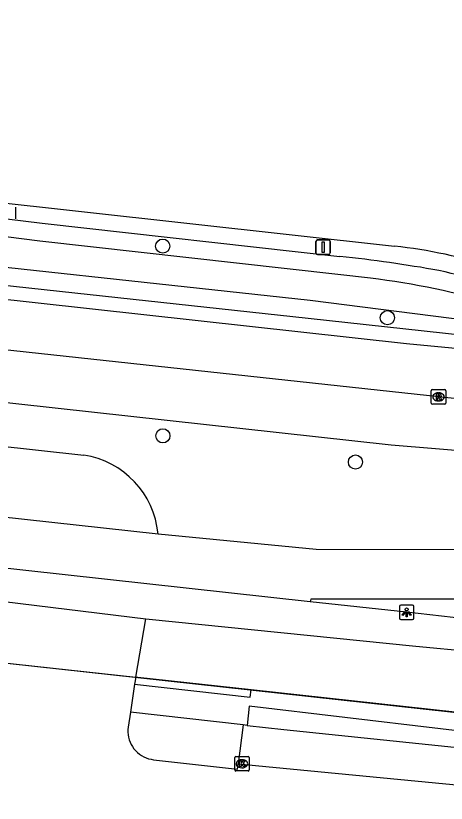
# Model space of a CAD drawing. Extents: x 162186 to 163152, y 385513 to 386513.
# Drawn here: x 162515.1 to 162544.8, y 386417.7 to 386472.1 of the extents above; entities that cross this region are included whole.
import ezdxf

# ---------------------------------------------------------------- set-up
doc = ezdxf.new("R2010")
doc.units = 0
for name, color, linetype in [('IMGEO_Berm_groen', 7, 'Continuous'), ('IMGEO_Boom', 7, 'Continuous'), ('IMGEO_Fietspad_gesloten', 7, 'Continuous'), ('IMGEO_Groenvoorziening', 7, 'Continuous'), ('IMGEO_Haag', 7, 'Continuous'), ('IMGEO_Hek', 7, 'Continuous'), ('IMGEO_Kolk', 7, 'Continuous'), ('IMGEO_Lichtpunt', 7, 'Continuous'), ('IMGEO_OVBaan_gesloten', 7, 'Continuous'), ('IMGEO_Parkeervlak_open', 7, 'Continuous'), ('IMGEO_Rijbaan_lokaal_open', 7, 'Continuous'), ('IMGEO_Rijbaan_regionaal_gesloten', 7, 'Continuous'), ('IMGEO_Rioolput', 7, 'Continuous'), ('IMGEO_Verkeersbordpaal', 7, 'Continuous'), ('IMGEO_Voetpad_open', 7, 'Continuous'), ('IMGEO_Waterloop', 7, 'Continuous')]:
    doc.layers.add(name, color=color, linetype=linetype)

msp = doc.modelspace()

# ---------------------------------------------------------------- linework, layer by layer
at = {"layer": 'IMGEO_Berm_groen'}
for points in [[(162569.607, 386447.487), (162568.012, 386447.875), (162562.087, 386448.548), (162547.314, 386449.891), (162535.294, 386451.198), (162450.21, 386460.422)], [(162501.305, 386459.689), (162516.904, 386457.789), (162537.483, 386455.491)]]:
    msp.add_lwpolyline(points, dxfattribs=at)
for centre, radius, start, end in [((162525.216, 386344.882), 111.287, 80.11504, 83.67168), ((162522.653, 386361.976), 95.044, 72.62294, 76.82208)]:
    msp.add_arc(centre, radius, start, end, dxfattribs=at)
at = {"layer": 'IMGEO_Boom'}
for centre in [(162525.24, 386456.197), (162540.76, 386451.251), (162525.252, 386443.091), (162538.556, 386441.282)]:
    msp.add_circle(centre, 0.489, dxfattribs=at)
at = {"layer": 'IMGEO_Fietspad_gesloten'}
for points in [[(162535.416, 386431.622), (162512.845, 386434.099), (162495.383, 386436.058), (162491.163, 386436.474), (162475.78, 386438.147), (162465.837, 386439.248), (162453.79, 386440.539), (162440.398, 386442.014), (162431.632, 386443.01), (162415.005, 386444.81), (162413.301, 386445.028), (162409.778, 386445.416)], [(162524.914, 386436.329), (162535.834, 386435.272), (162566.111, 386435.21), (162606.078, 386434.165), (162613.714, 386432.942)], [(162555.818, 386431.981), (162546.282, 386431.799), (162535.473, 386431.8), (162535.416, 386431.622)]]:
    msp.add_lwpolyline(points, dxfattribs=at)
at = {"layer": 'IMGEO_Groenvoorziening'}
msp.add_lwpolyline([(162531.347, 386425.536), (162523.527, 386426.394), (162523.371, 386426.411)], dxfattribs=at)
at = {"layer": 'IMGEO_Haag'}
for points in [[(162523.298, 386425.928), (162531.292, 386425.037), (162531.347, 386425.536)], [(162557.801, 386422.634), (162531.347, 386425.536)], [(162557.65, 386421.284), (162531.223, 386424.409), (162531.076, 386423.082)]]:
    msp.add_lwpolyline(points, dxfattribs=at)
at = {"layer": 'IMGEO_Hek'}
for points in [[(162512.792, 386427.572), (162523.527, 386426.394)], [(162523.527, 386426.394), (162630.265, 386414.683)]]:
    msp.add_lwpolyline(points, dxfattribs=at)
at = {"layer": 'IMGEO_Kolk'}
for p, q in [((162530.212, 386420.009), (162530.212, 386420.861)), ((162530.287, 386420.935), (162531.139, 386420.935)), ((162530.7, 386420.715), (162530.725, 386420.715)), ((162531.213, 386420.861), (162531.213, 386420.009)), ((162530.723, 386420.155), (162530.698, 386420.155)), ((162531.139, 386419.935), (162530.287, 386419.935))]:
    msp.add_line(p, q, dxfattribs=at)
for points in [[(162530.212, 386420.009), (162530.212, 386420.861)], [(162530.287, 386420.935), (162531.139, 386420.935)], [(162530.533, 386420.635), (162530.656, 386420.635), (162530.656, 386420.484), (162530.786, 386420.635), (162530.95, 386420.635), (162530.804, 386420.484), (162530.957, 386420.235), (162530.805, 386420.235), (162530.72, 386420.399), (162530.656, 386420.332), (162530.656, 386420.235), (162530.533, 386420.235), (162530.533, 386420.635)], [(162531.213, 386420.861), (162531.213, 386420.009)], [(162531.139, 386419.935), (162530.287, 386419.935)]]:
    msp.add_lwpolyline(points, dxfattribs=at)
for centre, start, end in [((162530.289, 386420.859), 91.552, 178.448), ((162530.289, 386420.859), 91.552, 178.448), ((162531.137, 386420.859), 1.552, 88.448), ((162531.137, 386420.859), 1.552, 88.448), ((162530.289, 386420.011), 181.552, 268.448), ((162530.289, 386420.011), 181.552, 268.448), ((162531.137, 386420.011), 271.552, 358.448), ((162531.137, 386420.011), 271.552, 358.448)]:
    msp.add_arc(centre, 0.0765, start, end, dxfattribs=at)
for centre, major_axis, ratio, start_param, end_param in [((162530.699, 386420.435), (-0.387, 0.002), 0.722429, 4.712389, 7.853982), ((162530.724, 386420.435), (-0.39, 0.002), 0.717154, 1.570796, 4.712389)]:
    msp.add_ellipse(centre, major_axis=major_axis, ratio=ratio, start_param=start_param, end_param=end_param, dxfattribs=at)
at = {"layer": 'IMGEO_Lichtpunt'}
for p, q in [((162515.085, 386458.092), (162515.085, 386458.899)), ((162515.085, 386458.092), (162515.085, 386458.899)), ((162541.594, 386431.3), (162541.594, 386430.493)), ((162541.594, 386431.3), (162541.594, 386430.493)), ((162542.496, 386431.395), (162541.688, 386431.395)), ((162542.496, 386431.395), (162541.688, 386431.395)), ((162542.59, 386430.493), (162542.59, 386431.3)), ((162542.59, 386430.493), (162542.59, 386431.3)), ((162541.688, 386430.399), (162542.496, 386430.399)), ((162541.688, 386430.399), (162542.496, 386430.399))]:
    msp.add_line(p, q, dxfattribs=at)
for points in [[(162541.968, 386430.964), (162542.007, 386430.936), (162541.819, 386430.674), (162541.781, 386430.701), (162541.968, 386430.964)], [(162542.07, 386430.916), (162542.117, 386430.916), (162542.117, 386430.594), (162542.07, 386430.594), (162542.07, 386430.916)], [(162542.18, 386430.936), (162542.218, 386430.963), (162542.405, 386430.701), (162542.366, 386430.673), (162542.18, 386430.936)]]:
    msp.add_lwpolyline(points, dxfattribs=at)
msp.add_circle((162542.093, 386431.098), 0.0994, dxfattribs=at)
for centre, start, end in [((162541.688, 386431.3), 90, 180), ((162541.688, 386431.3), 90, 180), ((162542.496, 386431.3), 0, 90), ((162542.496, 386431.3), 0, 90), ((162541.688, 386430.493), 180, 270), ((162541.688, 386430.493), 180, 270), ((162542.496, 386430.493), 270, 0), ((162542.496, 386430.493), 270, 360)]:
    msp.add_arc(centre, 0.0946, start, end, dxfattribs=at)
at = {"layer": 'IMGEO_OVBaan_gesloten'}
for points in [[(162396.664, 386465.528), (162542.092, 386449.462), (162563.316, 386447.453)], [(162617.174, 386441.294), (162609.875, 386441.447), (162599.951, 386441.893), (162583.396, 386442.637), (162579.336, 386442.9), (162576.152, 386443.107), (162567.276, 386443.682), (162559.41, 386444.34), (162555.447, 386444.671), (162551.416, 386445.062), (162547.284, 386445.463), (162491.528, 386451.501), (162416.064, 386459.823), (162406.715, 386460.85), (162396.21, 386462.111)], [(162613.988, 386438.091), (162606.697, 386438.297), (162597.59, 386438.678), (162578.374, 386439.662), (162558.009, 386441.049), (162541.026, 386442.441), (162445.632, 386452.94), (162395.715, 386458.384)]]:
    msp.add_lwpolyline(points, dxfattribs=at)
at = {"layer": 'IMGEO_Parkeervlak_open'}
for points in [[(162531.076, 386423.082), (162530.793, 386423.114)], [(162531.076, 386423.082), (162533.6, 386422.798), (162552.933, 386420.803), (162552.688, 386418.284)]]:
    msp.add_lwpolyline(points, dxfattribs=at)
at = {"layer": 'IMGEO_Rijbaan_lokaal_open'}
for points in [[(162388.471, 386456.244), (162388.471, 386456.244), (162395.33, 386455.487), (162519.79, 386441.76)], [(162513.786, 386437.543), (162524.914, 386436.329)], [(162512.628, 386427.59), (162512.792, 386427.572), (162523.371, 386426.411)], [(162523.371, 386426.411), (162523.298, 386425.928)], [(162523.298, 386425.928), (162523.006, 386423.991)], [(162523.006, 386423.991), (162522.853, 386422.972), (162522.836, 386422.795), (162522.835, 386422.618), (162522.85, 386422.441), (162522.881, 386422.267), (162522.927, 386422.096), (162522.988, 386421.929), (162523.063, 386421.769), (162523.153, 386421.616), (162523.255, 386421.471), (162523.371, 386421.336), (162523.497, 386421.212), (162523.634, 386421.1), (162523.781, 386421), (162523.936, 386420.914), (162524.098, 386420.842), (162524.266, 386420.785), (162524.438, 386420.742), (162524.613, 386420.716), (162530.395, 386420.056), (162530.442, 386420.419)], [(162530.442, 386420.419), (162552.688, 386418.284)]]:
    msp.add_lwpolyline(points, dxfattribs=at)
msp.add_arc((162518.858, 386435.748), 6.084, 5.4834, 81.1846, dxfattribs=at)
at = {"layer": 'IMGEO_Rijbaan_regionaal_gesloten'}
msp.add_lwpolyline([(162397.539, 386472.113), (162541.252, 386456.199)], dxfattribs=at)
msp.add_arc((162537.36, 386421.126), 35.288, 72.1419, 83.6686, dxfattribs=at)
at = {"layer": 'IMGEO_Rioolput'}
for p, q in [((162543.792, 386445.355), (162543.792, 386446.207)), ((162543.867, 386446.281), (162544.719, 386446.281)), ((162544.793, 386446.207), (162544.793, 386445.355)), ((162544.28, 386446.061), (162544.305, 386446.061)), ((162544.719, 386445.281), (162543.867, 386445.281)), ((162544.303, 386445.501), (162544.278, 386445.501))]:
    msp.add_line(p, q, dxfattribs=at)
for points in [[(162543.792, 386445.355), (162543.792, 386446.207)], [(162543.867, 386446.281), (162544.719, 386446.281)], [(162544.793, 386446.207), (162544.793, 386445.355)], [(162544.381, 386445.979), (162544.129, 386445.981), (162544.129, 386445.581)], [(162544.129, 386445.581), (162544.253, 386445.581), (162544.253, 386445.743), (162544.264, 386445.743)], [(162544.307, 386445.9), (162544.253, 386445.9), (162544.253, 386445.819)], [(162544.253, 386445.819), (162544.305, 386445.819)], [(162544.311, 386445.714), (162544.382, 386445.581), (162544.522, 386445.581), (162544.457, 386445.707)], [(162544.719, 386445.281), (162543.867, 386445.281)]]:
    msp.add_lwpolyline(points, dxfattribs=at)
for centre, radius, start, end in [((162543.869, 386446.205), 0.0765, 91.552, 178.448), ((162543.869, 386446.205), 0.0765, 91.552, 178.448), ((162544.717, 386446.205), 0.0765, 1.552, 88.448), ((162544.717, 386446.205), 0.0765, 1.552, 88.448), ((162544.263, 386445.69), 0.0533, 26.0293, 88.6989), ((162544.289, 386446.008), 0.19, 274.7715, 282.9687), ((162544.313, 386445.804), 0.0964, 77.0061, 93.1865), ((162544.327, 386445.861), 0.0378, 276.6634, 79.6772), ((162544.38, 386445.869), 0.109, 350.3612, 89.416), ((162544.378, 386445.869), 0.112, 277.5842, 350.9817), ((162544.362, 386445.654), 0.108, 29.5134, 73.7905), ((162543.869, 386445.357), 0.0765, 181.552, 268.448), ((162543.869, 386445.357), 0.0765, 181.552, 268.448), ((162544.717, 386445.357), 0.0765, 271.552, 358.448), ((162544.717, 386445.357), 0.0765, 271.552, 358.448)]:
    msp.add_arc(centre, radius, start, end, dxfattribs=at)
for centre, major_axis, ratio, start_param, end_param in [((162544.279, 386445.781), (-0.387, 0.002), 0.722429, 4.712389, 7.853982), ((162544.304, 386445.781), (-0.39, 0.002), 0.717154, 1.570796, 4.712389)]:
    msp.add_ellipse(centre, major_axis=major_axis, ratio=ratio, start_param=start_param, end_param=end_param, dxfattribs=at)
at = {"layer": 'IMGEO_Verkeersbordpaal'}
for p, q in [((162535.827, 386455.723), (162535.827, 386456.523)), ((162535.827, 386456.523), (162535.827, 386455.723)), ((162535.927, 386456.623), (162536.717, 386456.623)), ((162536.717, 386456.623), (162535.927, 386456.623)), ((162536.817, 386456.523), (162536.817, 386455.723)), ((162536.817, 386455.723), (162536.817, 386456.523)), ((162536.717, 386455.623), (162535.927, 386455.623)), ((162535.927, 386455.623), (162536.717, 386455.623))]:
    msp.add_line(p, q, dxfattribs=at)
msp.add_lwpolyline([(162536.247, 386456.498), (162536.397, 386456.498), (162536.397, 386455.748), (162536.247, 386455.748), (162536.247, 386456.498)], dxfattribs=at)
for centre, start, end in [((162535.927, 386456.523), 90, 180), ((162535.927, 386456.523), 90, 180), ((162536.717, 386456.523), 0, 90), ((162536.717, 386456.523), 360, 90), ((162535.927, 386455.723), 180, 270), ((162535.927, 386455.723), 180, 270), ((162536.717, 386455.723), 270, 0), ((162536.717, 386455.723), 270, 0)]:
    msp.add_arc(centre, 0.1, start, end, dxfattribs=at)
at = {"layer": 'IMGEO_Voetpad_open'}
for points in [[(162512.628, 386427.59), (162513.131, 386431.772), (162524.072, 386430.458)], [(162568.529, 386428.701), (162547.725, 386430.257), (162542.087, 386430.897), (162535.416, 386431.622)], [(162523.371, 386426.411), (162524.072, 386430.458)], [(162524.072, 386430.458), (162542.725, 386428.564), (162558.3, 386427.081), (162557.801, 386422.634)], [(162530.793, 386423.114), (162523.006, 386423.991)], [(162530.793, 386423.114), (162530.442, 386420.419)]]:
    msp.add_lwpolyline(points, dxfattribs=at)
at = {"layer": 'IMGEO_Waterloop'}
for points in [[(162539.593, 386453.974), (162537.345, 386454.247), (162516.756, 386456.546), (162501.183, 386458.526)], [(162569.668, 386448.173), (162547.534, 386450.888), (162535.429, 386452.442), (162503.967, 386455.847), (162500.937, 386456.183)]]:
    msp.add_lwpolyline(points, dxfattribs=at)
msp.add_arc((162533.015, 386399.58), 54.79, 73.6255, 83.1043, dxfattribs=at)

doc.saveas('drawing.dxf')
